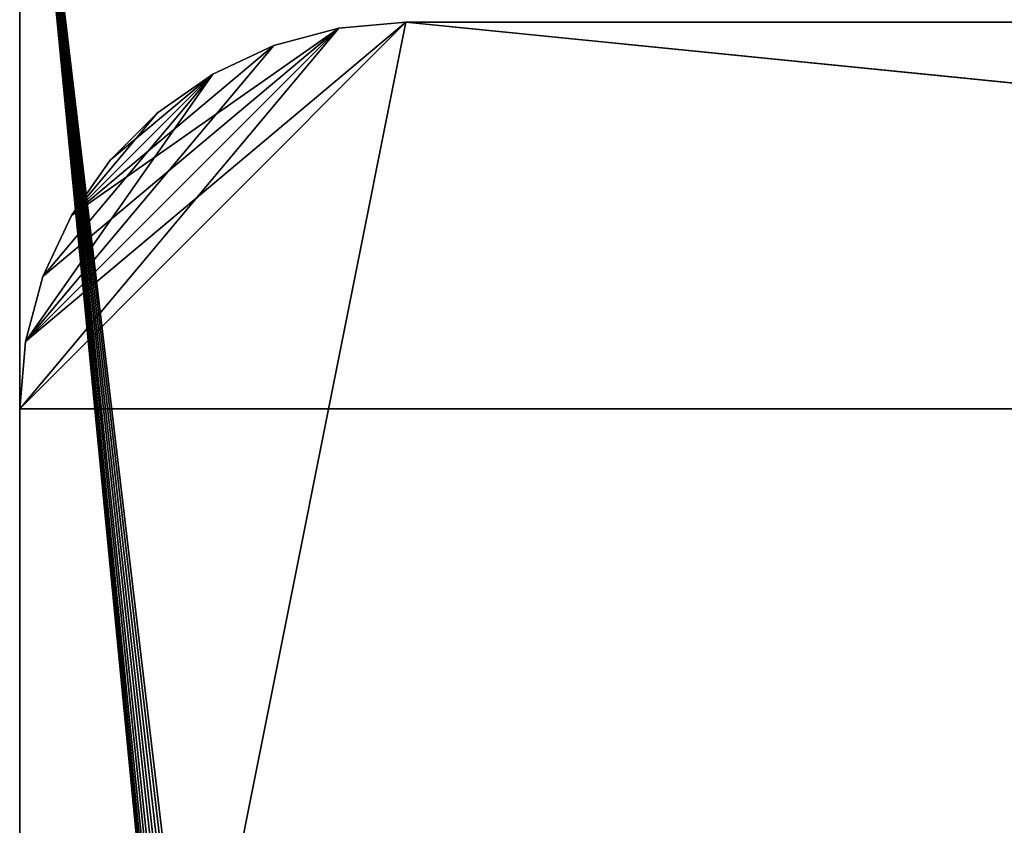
# Model space of a CAD drawing. Header units: centimetres. Extents: x 0.1 to 25.1, y 0.1 to 25.1.
# Tile 337 of 656: x 0.325 to 0.835, y 24.309 to 24.726. Entities that reach past the tile are written whole.
import ezdxf

# ---------------------------------------------------------------- set-up
doc = ezdxf.new("R2010")
doc.units = ezdxf.units.CM
doc.header["$LTSCALE"] = 2.54
doc.layers.get('0').update_dxf_attribs({"true_color": 0xff5454})

# ---------------------------------------------------------------- blocks, each defined once
blk = doc.blocks.new('P__ka _azienkowa 25cm.STL')
at = {"color": 0}
for p, q in [((0.325, 24.925, 2.93), (0.325, 0.325, 3.03)), ((0.325, 0.325, 3.03), (0.325, 24.925, 3.03)), ((0.325, 24.925, 2.93), (0.325, 0.325, 3.03)), ((0.325, 24.925, 2.93), (0.325, 0.325, 2.93)), ((0.325, 24.925, 1.53), (0.325, 23.725, 1.53)), ((0.325, 23.725, 1.43), (0.325, 24.925, 1.43)), ((0.325, 24.925, 1.43), (0.325, 23.725, 1.53)), ((0.325, 24.925, 1.53), (0.325, 23.725, 1.53)), ((0.325, 24.925, 1.43), (0.325, 23.725, 1.53)), ((0.325, 23.725, 1.43), (0.325, 24.925, 1.43)), ((2.56455, 2.84355, 3.03), (0.325, 24.925, 3.03)), ((0.325, 24.925, 3.03), (2.53055, 2.795, 3.03)), ((2.60645, 2.88545, 3.03), (0.325, 24.925, 3.03)), ((2.56455, 2.84355, 3.03), (0.325, 24.925, 3.03)), ((2.60645, 2.88545, 3.03), (0.325, 24.925, 3.03)), ((2.655, 2.91945, 3.03), (0.325, 24.925, 3.03)), ((2.655, 2.91945, 3.03), (0.325, 24.925, 3.03)), ((2.70871, 2.9445, 3.03), (0.325, 24.925, 3.03)), ((2.49017, 2.68404, 3.03), (0.325, 24.925, 3.03)), ((0.325, 0.325, 3.03), (0.325, 24.925, 3.03)), ((2.49017, 2.68404, 3.03), (0.325, 24.925, 3.03)), ((2.5055, 2.74129, 3.03), (0.325, 24.925, 3.03)), ((2.5055, 2.74129, 3.03), (0.325, 24.925, 3.03)), ((0.325, 24.925, 3.03), (2.53055, 2.795, 3.03)), ((2.76596, 2.95983, 3.03), (0.325, 24.925, 3.03)), ((2.70871, 2.9445, 3.03), (0.325, 24.925, 3.03)), ((2.76596, 2.95983, 3.03), (0.325, 24.925, 3.03)), ((2.825, 2.965, 3.03), (0.325, 24.925, 3.03)), ((2.825, 2.965, 3.03), (0.325, 24.925, 3.03)), ((2.70871, 2.9445, 2.93), (0.325, 24.925, 2.93)), ((0.325, 24.925, 2.93), (2.76596, 2.95983, 2.93)), ((0.325, 24.925, 2.93), (2.76596, 2.95983, 2.93)), ((0.325, 24.925, 2.93), (2.825, 2.965, 2.93)), ((2.53055, 2.795, 2.93), (0.325, 24.925, 2.93)), ((0.325, 24.925, 2.93), (2.56455, 2.84355, 2.93)), ((2.53055, 2.795, 2.93), (0.325, 24.925, 2.93)), ((2.5055, 2.74129, 2.93), (0.325, 24.925, 2.93)), ((2.5055, 2.74129, 2.93), (0.325, 24.925, 2.93)), ((0.325, 24.925, 2.93), (0.325, 0.325, 2.93)), ((2.655, 2.91945, 2.93), (0.325, 24.925, 2.93)), ((2.70871, 2.9445, 2.93), (0.325, 24.925, 2.93)), ((2.655, 2.91945, 2.93), (0.325, 24.925, 2.93)), ((2.60645, 2.88545, 2.93), (0.325, 24.925, 2.93)), ((2.60645, 2.88545, 2.93), (0.325, 24.925, 2.93)), ((0.325, 24.925, 2.93), (2.56455, 2.84355, 2.93)), ((2.94129, 2.9445, 2.93), (0.325, 24.925, 2.93)), ((2.94129, 2.9445, 2.93), (0.325, 24.925, 2.93)), ((2.88404, 2.95983, 2.93), (0.325, 24.925, 2.93)), ((2.88404, 2.95983, 2.93), (0.325, 24.925, 2.93)), ((0.325, 24.925, 2.93), (2.825, 2.965, 2.93)), ((0.525, 24.725, 0.13), (0.325, 23.725, 0.13)), ((0.525, 24.725, 0.13), (0.325, 23.725, 0.13)), ((0.525, 24.725, 0.13), (0.325, 24.525, 0.13)), ((0.525, 24.725, 0.13), (0.325, 24.525, 0.13)), ((0.525, 24.725, 0.03), (0.325, 24.525, 0.03)), ((0.525, 24.725, 0.03), (0.325, 24.525, 0.03)), ((0.49027, 24.72196, 0.13), (0.325, 24.525, 0.13)), ((0.49027, 24.72196, 0.13), (0.325, 24.525, 0.13)), ((0.525, 24.725, 0.03), (0.32804, 24.55973, 0.03)), ((0.525, 24.725, 0.03), (0.32804, 24.55973, 0.03)), ((0.49027, 24.72196, 0.13), (0.32804, 24.55973, 0.13)), ((0.49027, 24.72196, 0.13), (0.32804, 24.55973, 0.13)), ((0.32804, 24.55973, 0.03), (0.49027, 24.72196, 0.03)), ((0.32804, 24.55973, 0.03), (0.49027, 24.72196, 0.03)), ((0.33706, 24.5934, 0.03), (0.49027, 24.72196, 0.03)), ((0.33706, 24.5934, 0.03), (0.49027, 24.72196, 0.03)), ((0.35179, 24.625, 0.03), (0.49027, 24.72196, 0.03)), ((0.35179, 24.625, 0.03), (0.49027, 24.72196, 0.03)), ((0.4566, 24.71294, 0.13), (0.49027, 24.72196, 0.13)), ((0.49027, 24.72196, 0.13), (0.4566, 24.71294, 0.03)), ((0.49027, 24.72196, 0.13), (0.4566, 24.71294, 0.03)), ((0.49027, 24.72196, 0.03), (0.4566, 24.71294, 0.03)), ((0.4566, 24.71294, 0.13), (0.49027, 24.72196, 0.13)), ((0.49027, 24.72196, 0.03), (0.4566, 24.71294, 0.03)), ((0.49027, 24.72196, 0.13), (0.525, 24.725, 0.13)), ((0.525, 24.725, 0.13), (0.49027, 24.72196, 0.03)), ((0.525, 24.725, 0.13), (0.49027, 24.72196, 0.03)), ((0.525, 24.725, 0.03), (0.49027, 24.72196, 0.03)), ((0.49027, 24.72196, 0.13), (0.525, 24.725, 0.13)), ((0.525, 24.725, 0.03), (0.49027, 24.72196, 0.03)), ((0.49027, 24.72196, 0.13), (0.49027, 24.72196, 0.03)), ((0.49027, 24.72196, 0.13), (0.49027, 24.72196, 0.03)), ((0.525, 24.725, 0.13), (0.525, 24.725, 0.03)), ((0.525, 24.725, 0.13), (2.325, 24.725, 0.13)), ((2.325, 24.725, 0.13), (0.525, 24.725, 0.03)), ((0.525, 24.725, 0.13), (0.525, 24.725, 0.03)), ((2.325, 24.725, 0.13), (0.525, 24.725, 0.03)), ((2.325, 24.725, 0.03), (0.525, 24.725, 0.03)), ((0.525, 24.725, 0.13), (2.325, 24.725, 0.13)), ((0.525, 24.725, 0.03), (2.525, 24.525, 0.03)), ((0.525, 24.725, 0.03), (2.525, 24.525, 0.03)), ((2.325, 24.725, 0.03), (0.525, 24.725, 0.03)), ((0.4566, 24.71294, 0.13), (0.32804, 24.55973, 0.13)), ((0.4566, 24.71294, 0.13), (0.32804, 24.55973, 0.13)), ((0.35179, 24.625, 0.03), (0.4566, 24.71294, 0.03)), ((0.35179, 24.625, 0.03), (0.4566, 24.71294, 0.03)), ((0.425, 24.69821, 0.13), (0.4566, 24.71294, 0.13)), ((0.4566, 24.71294, 0.13), (0.425, 24.69821, 0.03)), ((0.4566, 24.71294, 0.13), (0.425, 24.69821, 0.03)), ((0.4566, 24.71294, 0.03), (0.425, 24.69821, 0.03)), ((0.425, 24.69821, 0.13), (0.4566, 24.71294, 0.13)), ((0.4566, 24.71294, 0.03), (0.425, 24.69821, 0.03)), ((0.4566, 24.71294, 0.13), (0.4566, 24.71294, 0.03)), ((0.4566, 24.71294, 0.13), (0.4566, 24.71294, 0.03)), ((0.425, 24.69821, 0.13), (0.32804, 24.55973, 0.13)), ((0.425, 24.69821, 0.13), (0.32804, 24.55973, 0.13)), ((0.425, 24.69821, 0.13), (0.33706, 24.5934, 0.13)), ((0.425, 24.69821, 0.13), (0.33706, 24.5934, 0.13)), ((0.35179, 24.625, 0.13), (0.425, 24.69821, 0.13)), ((0.35179, 24.625, 0.13), (0.425, 24.69821, 0.13)), ((0.425, 24.69821, 0.03), (0.35179, 24.625, 0.03)), ((0.425, 24.69821, 0.03), (0.35179, 24.625, 0.03)), ((0.425, 24.69821, 0.03), (0.37179, 24.65356, 0.03)), ((0.425, 24.69821, 0.03), (0.37179, 24.65356, 0.03)), ((0.39644, 24.67821, 0.13), (0.425, 24.69821, 0.13)), ((0.425, 24.69821, 0.13), (0.39644, 24.67821, 0.03)), ((0.425, 24.69821, 0.13), (0.39644, 24.67821, 0.03)), ((0.425, 24.69821, 0.03), (0.39644, 24.67821, 0.03)), ((0.39644, 24.67821, 0.13), (0.425, 24.69821, 0.13)), ((0.425, 24.69821, 0.03), (0.39644, 24.67821, 0.03)), ((0.425, 24.69821, 0.13), (0.425, 24.69821, 0.03)), ((0.425, 24.69821, 0.13), (0.425, 24.69821, 0.03)), ((0.35179, 24.625, 0.13), (0.39644, 24.67821, 0.13)), ((0.35179, 24.625, 0.13), (0.39644, 24.67821, 0.13)), ((0.37179, 24.65356, 0.13), (0.39644, 24.67821, 0.13)), ((0.39644, 24.67821, 0.13), (0.37179, 24.65356, 0.03)), ((0.39644, 24.67821, 0.13), (0.37179, 24.65356, 0.03)), ((0.39644, 24.67821, 0.03), (0.37179, 24.65356, 0.03)), ((0.37179, 24.65356, 0.13), (0.39644, 24.67821, 0.13)), ((0.39644, 24.67821, 0.03), (0.37179, 24.65356, 0.03)), ((0.39644, 24.67821, 0.13), (0.39644, 24.67821, 0.03)), ((0.39644, 24.67821, 0.13), (0.39644, 24.67821, 0.03)), ((0.35179, 24.625, 0.13), (0.37179, 24.65356, 0.13)), ((0.37179, 24.65356, 0.13), (0.35179, 24.625, 0.03)), ((0.37179, 24.65356, 0.13), (0.35179, 24.625, 0.03)), ((0.37179, 24.65356, 0.03), (0.35179, 24.625, 0.03)), ((0.35179, 24.625, 0.13), (0.37179, 24.65356, 0.13)), ((0.37179, 24.65356, 0.03), (0.35179, 24.625, 0.03)), ((0.37179, 24.65356, 0.13), (0.37179, 24.65356, 0.03)), ((0.37179, 24.65356, 0.13), (0.37179, 24.65356, 0.03)), ((0.33706, 24.5934, 0.13), (0.35179, 24.625, 0.13)), ((0.35179, 24.625, 0.13), (0.33706, 24.5934, 0.03)), ((0.35179, 24.625, 0.13), (0.33706, 24.5934, 0.03)), ((0.35179, 24.625, 0.03), (0.33706, 24.5934, 0.03)), ((0.33706, 24.5934, 0.13), (0.35179, 24.625, 0.13)), ((0.35179, 24.625, 0.03), (0.33706, 24.5934, 0.03)), ((0.35179, 24.625, 0.13), (0.35179, 24.625, 0.03)), ((0.35179, 24.625, 0.13), (0.35179, 24.625, 0.03)), ((0.32804, 24.55973, 0.13), (0.33706, 24.5934, 0.13)), ((0.33706, 24.5934, 0.13), (0.32804, 24.55973, 0.03)), ((0.33706, 24.5934, 0.13), (0.32804, 24.55973, 0.03)), ((0.33706, 24.5934, 0.03), (0.32804, 24.55973, 0.03)), ((0.32804, 24.55973, 0.13), (0.33706, 24.5934, 0.13)), ((0.33706, 24.5934, 0.03), (0.32804, 24.55973, 0.03)), ((0.33706, 24.5934, 0.13), (0.33706, 24.5934, 0.03)), ((0.33706, 24.5934, 0.13), (0.33706, 24.5934, 0.03)), ((0.325, 24.525, 0.13), (0.32804, 24.55973, 0.13)), ((0.32804, 24.55973, 0.13), (0.325, 24.525, 0.03)), ((0.32804, 24.55973, 0.13), (0.325, 24.525, 0.03)), ((0.32804, 24.55973, 0.03), (0.325, 24.525, 0.03)), ((0.325, 24.525, 0.13), (0.32804, 24.55973, 0.13)), ((0.32804, 24.55973, 0.03), (0.325, 24.525, 0.03)), ((0.32804, 24.55973, 0.13), (0.32804, 24.55973, 0.03)), ((0.32804, 24.55973, 0.13), (0.32804, 24.55973, 0.03)), ((0.325, 24.525, 0.03), (0.325, 24.525, 0.13)), ((0.325, 24.525, 0.13), (0.325, 23.725, 0.13)), ((0.325, 23.725, 0.03), (0.325, 24.525, 0.03)), ((0.325, 24.525, 0.03), (2.525, 24.525, 0.03)), ((0.325, 24.525, 0.03), (2.525, 24.525, 0.03)), ((0.325, 23.725, 0.03), (0.325, 24.525, 0.03)), ((0.325, 23.725, 0.03), (0.325, 24.525, 0.13)), ((0.325, 24.525, 0.03), (0.325, 24.525, 0.13)), ((0.325, 23.725, 0.03), (0.325, 24.525, 0.13)), ((0.325, 24.525, 0.13), (0.325, 23.725, 0.13))]:
    blk.add_line(p, q, dxfattribs=at)
mesh = blk.add_polyface(dxfattribs=at)
corners = [(0.325, 24.925, 2.93), (0.325, 0.325, 3.03), (0.325, 24.925, 3.03)]
mesh.append_faces([[corners[k] for k in face] for face in [(0, 1, 2)]], dxfattribs={"color": 0})
mesh = blk.add_polyface(dxfattribs=at)
corners = [(0.325, 24.925, 2.93), (0.325, 0.325, 2.93), (0.325, 0.325, 3.03)]
mesh.append_faces([[corners[k] for k in face] for face in [(0, 1, 2)]], dxfattribs={"color": 0})
mesh = blk.add_polyface(dxfattribs=at)
corners = [(24.925, 24.925, 1.53), (0.325, 23.725, 1.53), (24.925, 23.725, 1.53)]
mesh.append_faces([[corners[k] for k in face] for face in [(0, 1, 2)]], dxfattribs={"color": 0})
mesh = blk.add_polyface(dxfattribs=at)
corners = [(24.925, 24.925, 1.53), (0.325, 24.925, 1.53), (0.325, 23.725, 1.53)]
mesh.append_faces([[corners[k] for k in face] for face in [(0, 1, 2)]], dxfattribs={"color": 0})
mesh = blk.add_polyface(dxfattribs=at)
corners = [(24.925, 24.925, 1.43), (0.325, 23.725, 1.43), (0.325, 24.925, 1.43)]
mesh.append_faces([[corners[k] for k in face] for face in [(0, 1, 2)]], dxfattribs={"color": 0})
mesh = blk.add_polyface(dxfattribs=at)
corners = [(24.925, 23.725, 1.43), (0.325, 23.725, 1.43), (24.925, 24.925, 1.43)]
mesh.append_faces([[corners[k] for k in face] for face in [(0, 1, 2)]], dxfattribs={"color": 0})
mesh = blk.add_polyface(dxfattribs=at)
corners = [(0.325, 24.925, 1.43), (0.325, 23.725, 1.53), (0.325, 24.925, 1.53)]
mesh.append_faces([[corners[k] for k in face] for face in [(0, 1, 2)]], dxfattribs={"color": 0})
mesh = blk.add_polyface(dxfattribs=at)
corners = [(0.325, 24.925, 1.43), (0.325, 23.725, 1.43), (0.325, 23.725, 1.53)]
mesh.append_faces([[corners[k] for k in face] for face in [(0, 1, 2)]], dxfattribs={"color": 0})
mesh = blk.add_polyface(dxfattribs=at)
corners = [(2.56455, 2.84355, 3.03), (0.325, 24.925, 3.03), (2.53055, 2.795, 3.03)]
mesh.append_faces([[corners[k] for k in face] for face in [(0, 1, 2)]], dxfattribs={"color": 0})
mesh = blk.add_polyface(dxfattribs=at)
corners = [(2.60645, 2.88545, 3.03), (0.325, 24.925, 3.03), (2.56455, 2.84355, 3.03)]
mesh.append_faces([[corners[k] for k in face] for face in [(0, 1, 2)]], dxfattribs={"color": 0})
mesh = blk.add_polyface(dxfattribs=at)
corners = [(2.655, 2.91945, 3.03), (0.325, 24.925, 3.03), (2.60645, 2.88545, 3.03)]
mesh.append_faces([[corners[k] for k in face] for face in [(0, 1, 2)]], dxfattribs={"color": 0})
mesh = blk.add_polyface(dxfattribs=at)
corners = [(2.70871, 2.9445, 3.03), (0.325, 24.925, 3.03), (2.655, 2.91945, 3.03)]
mesh.append_faces([[corners[k] for k in face] for face in [(0, 1, 2)]], dxfattribs={"color": 0})
mesh = blk.add_polyface(dxfattribs=at)
corners = [(2.49017, 2.68404, 3.03), (0.325, 24.925, 3.03), (0.325, 0.325, 3.03)]
mesh.append_faces([[corners[k] for k in face] for face in [(0, 1, 2)]], dxfattribs={"color": 0})
mesh = blk.add_polyface(dxfattribs=at)
corners = [(2.5055, 2.74129, 3.03), (0.325, 24.925, 3.03), (2.49017, 2.68404, 3.03)]
mesh.append_faces([[corners[k] for k in face] for face in [(0, 1, 2)]], dxfattribs={"color": 0})
mesh = blk.add_polyface(dxfattribs=at)
corners = [(2.53055, 2.795, 3.03), (0.325, 24.925, 3.03), (2.5055, 2.74129, 3.03)]
mesh.append_faces([[corners[k] for k in face] for face in [(0, 1, 2)]], dxfattribs={"color": 0})
mesh = blk.add_polyface(dxfattribs=at)
corners = [(2.76596, 2.95983, 3.03), (0.325, 24.925, 3.03), (2.70871, 2.9445, 3.03)]
mesh.append_faces([[corners[k] for k in face] for face in [(0, 1, 2)]], dxfattribs={"color": 0})
mesh = blk.add_polyface(dxfattribs=at)
corners = [(2.825, 2.965, 3.03), (0.325, 24.925, 3.03), (2.76596, 2.95983, 3.03)]
mesh.append_faces([[corners[k] for k in face] for face in [(0, 1, 2)]], dxfattribs={"color": 0})
mesh = blk.add_polyface(dxfattribs=at)
corners = [(24.925, 24.925, 3.03), (0.325, 24.925, 3.03), (2.825, 2.965, 3.03)]
mesh.append_faces([[corners[k] for k in face] for face in [(0, 1, 2)]], dxfattribs={"color": 0})
mesh = blk.add_polyface(dxfattribs=at)
corners = [(2.76596, 2.95983, 2.93), (2.70871, 2.9445, 2.93), (0.325, 24.925, 2.93)]
mesh.append_faces([[corners[k] for k in face] for face in [(0, 1, 2)]], dxfattribs={"color": 0})
mesh = blk.add_polyface(dxfattribs=at)
corners = [(2.825, 2.965, 2.93), (2.76596, 2.95983, 2.93), (0.325, 24.925, 2.93)]
mesh.append_faces([[corners[k] for k in face] for face in [(0, 1, 2)]], dxfattribs={"color": 0})
mesh = blk.add_polyface(dxfattribs=at)
corners = [(2.56455, 2.84355, 2.93), (2.53055, 2.795, 2.93), (0.325, 24.925, 2.93)]
mesh.append_faces([[corners[k] for k in face] for face in [(0, 1, 2)]], dxfattribs={"color": 0})
mesh = blk.add_polyface(dxfattribs=at)
corners = [(2.53055, 2.795, 2.93), (2.5055, 2.74129, 2.93), (0.325, 24.925, 2.93)]
mesh.append_faces([[corners[k] for k in face] for face in [(0, 1, 2)]], dxfattribs={"color": 0})
mesh = blk.add_polyface(dxfattribs=at)
corners = [(2.5055, 2.74129, 2.93), (0.325, 0.325, 2.93), (0.325, 24.925, 2.93)]
mesh.append_faces([[corners[k] for k in face] for face in [(0, 1, 2)]], dxfattribs={"color": 0})
mesh = blk.add_polyface(dxfattribs=at)
corners = [(2.70871, 2.9445, 2.93), (2.655, 2.91945, 2.93), (0.325, 24.925, 2.93)]
mesh.append_faces([[corners[k] for k in face] for face in [(0, 1, 2)]], dxfattribs={"color": 0})
mesh = blk.add_polyface(dxfattribs=at)
corners = [(2.655, 2.91945, 2.93), (2.60645, 2.88545, 2.93), (0.325, 24.925, 2.93)]
mesh.append_faces([[corners[k] for k in face] for face in [(0, 1, 2)]], dxfattribs={"color": 0})
mesh = blk.add_polyface(dxfattribs=at)
corners = [(2.60645, 2.88545, 2.93), (2.56455, 2.84355, 2.93), (0.325, 24.925, 2.93)]
mesh.append_faces([[corners[k] for k in face] for face in [(0, 1, 2)]], dxfattribs={"color": 0})
mesh = blk.add_polyface(dxfattribs=at)
corners = [(24.925, 24.925, 2.93), (2.94129, 2.9445, 2.93), (0.325, 24.925, 2.93)]
mesh.append_faces([[corners[k] for k in face] for face in [(0, 1, 2)]], dxfattribs={"color": 0})
mesh = blk.add_polyface(dxfattribs=at)
corners = [(2.94129, 2.9445, 2.93), (2.88404, 2.95983, 2.93), (0.325, 24.925, 2.93)]
mesh.append_faces([[corners[k] for k in face] for face in [(0, 1, 2)]], dxfattribs={"color": 0})
mesh = blk.add_polyface(dxfattribs=at)
corners = [(2.88404, 2.95983, 2.93), (2.825, 2.965, 2.93), (0.325, 24.925, 2.93)]
mesh.append_faces([[corners[k] for k in face] for face in [(0, 1, 2)]], dxfattribs={"color": 0})
mesh = blk.add_polyface(dxfattribs=at)
corners = [(2.525, 23.725, 0.13), (2.325, 24.725, 0.13), (0.325, 23.725, 0.13)]
mesh.append_faces([[corners[k] for k in face] for face in [(0, 1, 2)]], dxfattribs={"color": 0})
mesh = blk.add_polyface(dxfattribs=at)
corners = [(2.325, 24.725, 0.13), (0.525, 24.725, 0.13), (0.325, 23.725, 0.13)]
mesh.append_faces([[corners[k] for k in face] for face in [(0, 1, 2)]], dxfattribs={"color": 0})
mesh = blk.add_polyface(dxfattribs=at)
corners = [(0.525, 24.725, 0.13), (0.325, 24.525, 0.13), (0.325, 23.725, 0.13)]
mesh.append_faces([[corners[k] for k in face] for face in [(0, 1, 2)]], dxfattribs={"color": 0})
mesh = blk.add_polyface(dxfattribs=at)
corners = [(0.525, 24.725, 0.13), (0.49027, 24.72196, 0.13), (0.325, 24.525, 0.13)]
mesh.append_faces([[corners[k] for k in face] for face in [(0, 1, 2)]], dxfattribs={"color": 0})
mesh = blk.add_polyface(dxfattribs=at)
corners = [(0.525, 24.725, 0.03), (0.325, 24.525, 0.03), (0.32804, 24.55973, 0.03)]
mesh.append_faces([[corners[k] for k in face] for face in [(0, 1, 2)]], dxfattribs={"color": 0})
mesh = blk.add_polyface(dxfattribs=at)
corners = [(2.525, 24.525, 0.03), (0.325, 24.525, 0.03), (0.525, 24.725, 0.03)]
mesh.append_faces([[corners[k] for k in face] for face in [(0, 1, 2)]], dxfattribs={"color": 0})
mesh = blk.add_polyface(dxfattribs=at)
corners = [(0.49027, 24.72196, 0.13), (0.32804, 24.55973, 0.13), (0.325, 24.525, 0.13)]
mesh.append_faces([[corners[k] for k in face] for face in [(0, 1, 2)]], dxfattribs={"color": 0})
mesh = blk.add_polyface(dxfattribs=at)
corners = [(0.525, 24.725, 0.03), (0.32804, 24.55973, 0.03), (0.49027, 24.72196, 0.03)]
mesh.append_faces([[corners[k] for k in face] for face in [(0, 1, 2)]], dxfattribs={"color": 0})
mesh = blk.add_polyface(dxfattribs=at)
corners = [(0.49027, 24.72196, 0.13), (0.4566, 24.71294, 0.13), (0.32804, 24.55973, 0.13)]
mesh.append_faces([[corners[k] for k in face] for face in [(0, 1, 2)]], dxfattribs={"color": 0})
mesh = blk.add_polyface(dxfattribs=at)
corners = [(0.49027, 24.72196, 0.03), (0.32804, 24.55973, 0.03), (0.33706, 24.5934, 0.03)]
mesh.append_faces([[corners[k] for k in face] for face in [(0, 1, 2)]], dxfattribs={"color": 0})
mesh = blk.add_polyface(dxfattribs=at)
corners = [(0.49027, 24.72196, 0.03), (0.33706, 24.5934, 0.03), (0.35179, 24.625, 0.03)]
mesh.append_faces([[corners[k] for k in face] for face in [(0, 1, 2)]], dxfattribs={"color": 0})
mesh = blk.add_polyface(dxfattribs=at)
corners = [(0.49027, 24.72196, 0.03), (0.35179, 24.625, 0.03), (0.4566, 24.71294, 0.03)]
mesh.append_faces([[corners[k] for k in face] for face in [(0, 1, 2)]], dxfattribs={"color": 0})
mesh = blk.add_polyface(dxfattribs=at)
corners = [(0.49027, 24.72196, 0.13), (0.4566, 24.71294, 0.03), (0.4566, 24.71294, 0.13)]
mesh.append_faces([[corners[k] for k in face] for face in [(0, 1, 2)]], dxfattribs={"color": 0})
mesh = blk.add_polyface(dxfattribs=at)
corners = [(0.49027, 24.72196, 0.13), (0.49027, 24.72196, 0.03), (0.4566, 24.71294, 0.03)]
mesh.append_faces([[corners[k] for k in face] for face in [(0, 1, 2)]], dxfattribs={"color": 0})
mesh = blk.add_polyface(dxfattribs=at)
corners = [(0.525, 24.725, 0.13), (0.49027, 24.72196, 0.03), (0.49027, 24.72196, 0.13)]
mesh.append_faces([[corners[k] for k in face] for face in [(0, 1, 2)]], dxfattribs={"color": 0})
mesh = blk.add_polyface(dxfattribs=at)
corners = [(0.525, 24.725, 0.13), (0.525, 24.725, 0.03), (0.49027, 24.72196, 0.03)]
mesh.append_faces([[corners[k] for k in face] for face in [(0, 1, 2)]], dxfattribs={"color": 0})
mesh = blk.add_polyface(dxfattribs=at)
corners = [(2.325, 24.725, 0.13), (0.525, 24.725, 0.03), (0.525, 24.725, 0.13)]
mesh.append_faces([[corners[k] for k in face] for face in [(0, 1, 2)]], dxfattribs={"color": 0})
mesh = blk.add_polyface(dxfattribs=at)
corners = [(2.325, 24.725, 0.13), (2.325, 24.725, 0.03), (0.525, 24.725, 0.03)]
mesh.append_faces([[corners[k] for k in face] for face in [(0, 1, 2)]], dxfattribs={"color": 0})
mesh = blk.add_polyface(dxfattribs=at)
corners = [(2.525, 24.525, 0.03), (0.525, 24.725, 0.03), (2.325, 24.725, 0.03)]
mesh.append_faces([[corners[k] for k in face] for face in [(0, 1, 2)]], dxfattribs={"color": 0})
mesh = blk.add_polyface(dxfattribs=at)
corners = [(0.4566, 24.71294, 0.13), (0.425, 24.69821, 0.13), (0.32804, 24.55973, 0.13)]
mesh.append_faces([[corners[k] for k in face] for face in [(0, 1, 2)]], dxfattribs={"color": 0})
mesh = blk.add_polyface(dxfattribs=at)
corners = [(0.4566, 24.71294, 0.03), (0.35179, 24.625, 0.03), (0.425, 24.69821, 0.03)]
mesh.append_faces([[corners[k] for k in face] for face in [(0, 1, 2)]], dxfattribs={"color": 0})
mesh = blk.add_polyface(dxfattribs=at)
corners = [(0.4566, 24.71294, 0.13), (0.425, 24.69821, 0.03), (0.425, 24.69821, 0.13)]
mesh.append_faces([[corners[k] for k in face] for face in [(0, 1, 2)]], dxfattribs={"color": 0})
mesh = blk.add_polyface(dxfattribs=at)
corners = [(0.4566, 24.71294, 0.13), (0.4566, 24.71294, 0.03), (0.425, 24.69821, 0.03)]
mesh.append_faces([[corners[k] for k in face] for face in [(0, 1, 2)]], dxfattribs={"color": 0})
mesh = blk.add_polyface(dxfattribs=at)
corners = [(0.425, 24.69821, 0.13), (0.33706, 24.5934, 0.13), (0.32804, 24.55973, 0.13)]
mesh.append_faces([[corners[k] for k in face] for face in [(0, 1, 2)]], dxfattribs={"color": 0})
mesh = blk.add_polyface(dxfattribs=at)
corners = [(0.425, 24.69821, 0.13), (0.35179, 24.625, 0.13), (0.33706, 24.5934, 0.13)]
mesh.append_faces([[corners[k] for k in face] for face in [(0, 1, 2)]], dxfattribs={"color": 0})
mesh = blk.add_polyface(dxfattribs=at)
corners = [(0.425, 24.69821, 0.13), (0.39644, 24.67821, 0.13), (0.35179, 24.625, 0.13)]
mesh.append_faces([[corners[k] for k in face] for face in [(0, 1, 2)]], dxfattribs={"color": 0})
mesh = blk.add_polyface(dxfattribs=at)
corners = [(0.425, 24.69821, 0.03), (0.35179, 24.625, 0.03), (0.37179, 24.65356, 0.03)]
mesh.append_faces([[corners[k] for k in face] for face in [(0, 1, 2)]], dxfattribs={"color": 0})
mesh = blk.add_polyface(dxfattribs=at)
corners = [(0.425, 24.69821, 0.03), (0.37179, 24.65356, 0.03), (0.39644, 24.67821, 0.03)]
mesh.append_faces([[corners[k] for k in face] for face in [(0, 1, 2)]], dxfattribs={"color": 0})
mesh = blk.add_polyface(dxfattribs=at)
corners = [(0.425, 24.69821, 0.13), (0.39644, 24.67821, 0.03), (0.39644, 24.67821, 0.13)]
mesh.append_faces([[corners[k] for k in face] for face in [(0, 1, 2)]], dxfattribs={"color": 0})
mesh = blk.add_polyface(dxfattribs=at)
corners = [(0.425, 24.69821, 0.13), (0.425, 24.69821, 0.03), (0.39644, 24.67821, 0.03)]
mesh.append_faces([[corners[k] for k in face] for face in [(0, 1, 2)]], dxfattribs={"color": 0})
mesh = blk.add_polyface(dxfattribs=at)
corners = [(0.39644, 24.67821, 0.13), (0.37179, 24.65356, 0.13), (0.35179, 24.625, 0.13)]
mesh.append_faces([[corners[k] for k in face] for face in [(0, 1, 2)]], dxfattribs={"color": 0})
mesh = blk.add_polyface(dxfattribs=at)
corners = [(0.39644, 24.67821, 0.13), (0.37179, 24.65356, 0.03), (0.37179, 24.65356, 0.13)]
mesh.append_faces([[corners[k] for k in face] for face in [(0, 1, 2)]], dxfattribs={"color": 0})
mesh = blk.add_polyface(dxfattribs=at)
corners = [(0.39644, 24.67821, 0.13), (0.39644, 24.67821, 0.03), (0.37179, 24.65356, 0.03)]
mesh.append_faces([[corners[k] for k in face] for face in [(0, 1, 2)]], dxfattribs={"color": 0})
mesh = blk.add_polyface(dxfattribs=at)
corners = [(0.37179, 24.65356, 0.13), (0.35179, 24.625, 0.03), (0.35179, 24.625, 0.13)]
mesh.append_faces([[corners[k] for k in face] for face in [(0, 1, 2)]], dxfattribs={"color": 0})
mesh = blk.add_polyface(dxfattribs=at)
corners = [(0.37179, 24.65356, 0.03), (0.35179, 24.625, 0.03), (0.37179, 24.65356, 0.13)]
mesh.append_faces([[corners[k] for k in face] for face in [(0, 1, 2)]], dxfattribs={"color": 0})
mesh = blk.add_polyface(dxfattribs=at)
corners = [(0.35179, 24.625, 0.13), (0.33706, 24.5934, 0.03), (0.33706, 24.5934, 0.13)]
mesh.append_faces([[corners[k] for k in face] for face in [(0, 1, 2)]], dxfattribs={"color": 0})
mesh = blk.add_polyface(dxfattribs=at)
corners = [(0.35179, 24.625, 0.03), (0.33706, 24.5934, 0.03), (0.35179, 24.625, 0.13)]
mesh.append_faces([[corners[k] for k in face] for face in [(0, 1, 2)]], dxfattribs={"color": 0})
mesh = blk.add_polyface(dxfattribs=at)
corners = [(0.33706, 24.5934, 0.13), (0.32804, 24.55973, 0.03), (0.32804, 24.55973, 0.13)]
mesh.append_faces([[corners[k] for k in face] for face in [(0, 1, 2)]], dxfattribs={"color": 0})
mesh = blk.add_polyface(dxfattribs=at)
corners = [(0.33706, 24.5934, 0.03), (0.32804, 24.55973, 0.03), (0.33706, 24.5934, 0.13)]
mesh.append_faces([[corners[k] for k in face] for face in [(0, 1, 2)]], dxfattribs={"color": 0})
mesh = blk.add_polyface(dxfattribs=at)
corners = [(0.32804, 24.55973, 0.13), (0.325, 24.525, 0.03), (0.325, 24.525, 0.13)]
mesh.append_faces([[corners[k] for k in face] for face in [(0, 1, 2)]], dxfattribs={"color": 0})
mesh = blk.add_polyface(dxfattribs=at)
corners = [(0.32804, 24.55973, 0.03), (0.325, 24.525, 0.03), (0.32804, 24.55973, 0.13)]
mesh.append_faces([[corners[k] for k in face] for face in [(0, 1, 2)]], dxfattribs={"color": 0})
mesh = blk.add_polyface(dxfattribs=at)
corners = [(2.525, 23.725, 0.03), (0.325, 23.725, 0.03), (2.525, 24.525, 0.03)]
mesh.append_faces([[corners[k] for k in face] for face in [(0, 1, 2)]], dxfattribs={"color": 0})
mesh = blk.add_polyface(dxfattribs=at)
corners = [(2.525, 24.525, 0.03), (0.325, 23.725, 0.03), (0.325, 24.525, 0.03)]
mesh.append_faces([[corners[k] for k in face] for face in [(0, 1, 2)]], dxfattribs={"color": 0})
mesh = blk.add_polyface(dxfattribs=at)
corners = [(0.325, 24.525, 0.03), (0.325, 23.725, 0.03), (0.325, 24.525, 0.13)]
mesh.append_faces([[corners[k] for k in face] for face in [(0, 1, 2)]], dxfattribs={"color": 0})
mesh = blk.add_polyface(dxfattribs=at)
corners = [(0.325, 24.525, 0.13), (0.325, 23.725, 0.03), (0.325, 23.725, 0.13)]
mesh.append_faces([[corners[k] for k in face] for face in [(0, 1, 2)]], dxfattribs={"color": 0})

msp = doc.modelspace()

# ---------------------------------------------------------------- block references
at = {"color": 0}
msp.add_blockref('P__ka _azienkowa 25cm.STL', (0, 0), dxfattribs=at)

doc.saveas('drawing.dxf')
